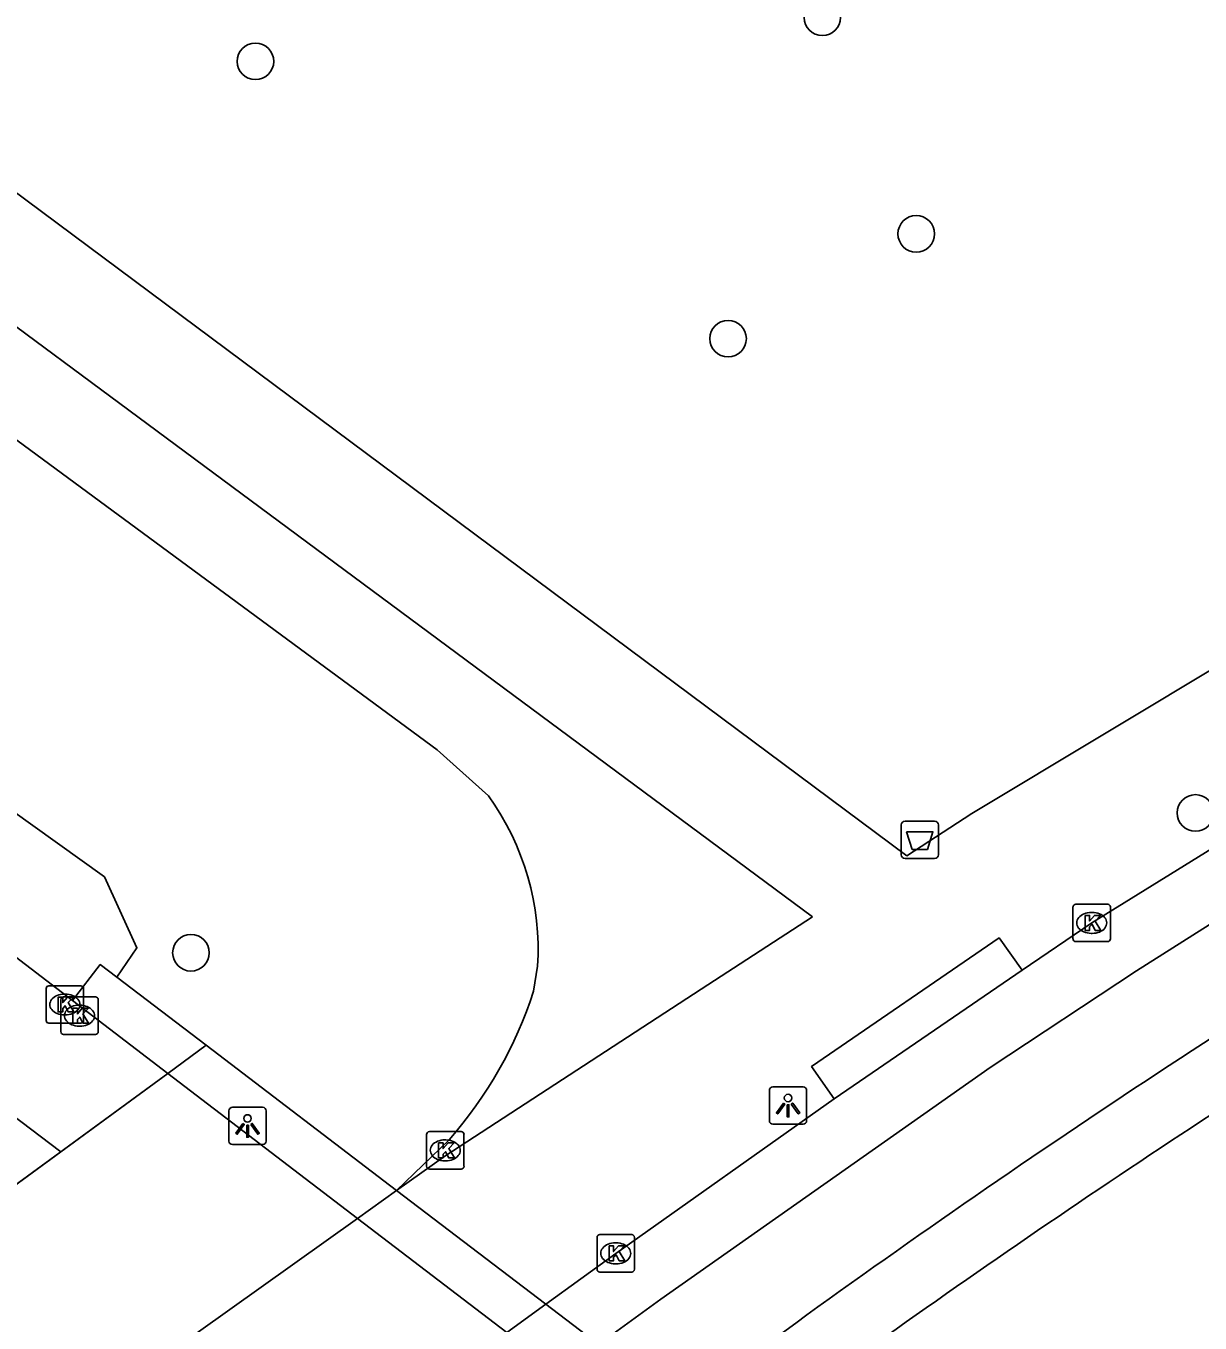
# Model space of a CAD drawing. Extents: x 158352 to 159489, y 383828 to 384597.
# Drawn here: x 158579.96 to 158611.34, y 384071.75 to 384106.43 of the extents above; entities that cross this region are included whole.
import ezdxf

# ---------------------------------------------------------------- set-up
doc = ezdxf.new("R2010")
doc.units = 0
for name, color, linetype in [('IMGEO_Afvalbak', 7, 'Continuous'), ('IMGEO_Berm_groen', 7, 'Continuous'), ('IMGEO_Boom', 7, 'Continuous'), ('IMGEO_Dek', 7, 'Continuous'), ('IMGEO_Gemengd_bos', 7, 'Continuous'), ('IMGEO_Groenvoorziening', 7, 'Continuous'), ('IMGEO_Kolk', 7, 'Continuous'), ('IMGEO_Lichtpunt', 7, 'Continuous'), ('IMGEO_Loofbos', 7, 'Continuous'), ('IMGEO_Muur', 7, 'Continuous'), ('IMGEO_Rijbaan_lokaal_gesloten', 7, 'Continuous'), ('IMGEO_Rijbaan_regionaal_gesloten', 7, 'Continuous'), ('IMGEO_Voetpad_open', 7, 'Continuous')]:
    doc.layers.add(name, color=color, linetype=linetype)

msp = doc.modelspace()

# ---------------------------------------------------------------- linework, layer by layer
at = {"layer": 'IMGEO_Afvalbak'}
for p, q in [((158603.358, 384084.27), (158603.358, 384085.07)), ((158603.358, 384085.07), (158603.358, 384084.27)), ((158603.458, 384085.17), (158604.248, 384085.17)), ((158604.248, 384085.17), (158603.458, 384085.17)), ((158604.348, 384085.07), (158604.348, 384084.27)), ((158604.348, 384084.27), (158604.348, 384085.07)), ((158604.248, 384084.17), (158603.458, 384084.17)), ((158603.458, 384084.17), (158604.248, 384084.17))]:
    msp.add_line(p, q, dxfattribs=at)
msp.add_lwpolyline([(158603.501, 384084.884), (158604.205, 384084.884), (158604.056, 384084.414), (158603.65, 384084.414), (158603.501, 384084.884)], dxfattribs=at)
for centre, start, end in [((158603.458, 384085.07), 90, 180), ((158603.458, 384085.07), 90, 180), ((158604.248, 384085.07), 0, 90), ((158604.248, 384085.07), 360, 90), ((158603.458, 384084.27), 180, 270), ((158603.458, 384084.27), 180, 270), ((158604.248, 384084.27), 270, 0), ((158604.248, 384084.27), 270, 0)]:
    msp.add_arc(centre, 0.1, start, end, dxfattribs=at)
at = {"layer": 'IMGEO_Berm_groen'}
msp.add_lwpolyline([(158582.389, 384080.998), (158582.93, 384081.784), (158582.058, 384083.676), (158569.551, 384092.634), (158516.448, 384133.536), (158493.656, 384149.126), (158472.149, 384164), (158386.675, 384225.586)], dxfattribs=at)
at = {"layer": 'IMGEO_Boom'}
for centre in [(158601.248, 384106.658), (158586.096, 384105.481), (158603.756, 384100.87), (158598.728, 384098.068), (158611.22, 384085.388), (158584.372, 384081.65)]:
    msp.add_circle(centre, 0.489, dxfattribs=at)
at = {"layer": 'IMGEO_Dek'}
msp.add_lwpolyline([(158597.855, 384049.125), (158599.607, 384050.406), (158601.783, 384051.997), (158610.237, 384058.176), (158611.3, 384058.953), (158606.221, 384062.826), (158604.116, 384064.431), (158598.845, 384068.45), (158597.461, 384069.506), (158593.855, 384072.255), (158589.868, 384075.295), (158584.779, 384079.176), (158583.753, 384078.425), (158575.283, 384072.224), (158573.109, 384070.633), (158571.232, 384069.26), (158583.349, 384060.096)], close=True, dxfattribs=at)
at = {"layer": 'IMGEO_Gemengd_bos'}
for points in [[(158383.313, 384238.719), (158386.656, 384237.654), (158444.59, 384195.575), (158469.115, 384176.319), (158500, 384154.097), (158590.955, 384087.078), (158592.322, 384085.844)], [(158600.986, 384082.612), (158514.879, 384146.447), (158500, 384157.67), (158490.134, 384165.112)], [(158593.637, 384081.289), (158593.532, 384080.62)], [(158591.273, 384076.65), (158589.868, 384075.295)]]:
    msp.add_lwpolyline(points, dxfattribs=at)
for centre, radius, start, end in [((158586.637, 384081.735), 7.014, 356.3509, 35.8553), ((158582.637, 384084.192), 11.465, 318.8692, 341.8495)]:
    msp.add_arc(centre, radius, start, end, dxfattribs=at)
at = {"layer": 'IMGEO_Groenvoorziening'}
msp.add_lwpolyline([(158589.868, 384075.295), (158584.779, 384079.176)], dxfattribs=at)
at = {"layer": 'IMGEO_Kolk'}
for p, q in [((158607.947, 384082.022), (158607.947, 384082.874)), ((158608.022, 384082.948), (158608.874, 384082.948)), ((158608.948, 384082.874), (158608.948, 384082.022)), ((158608.435, 384082.728), (158608.46, 384082.728)), ((158608.458, 384082.168), (158608.433, 384082.168)), ((158608.874, 384081.948), (158608.022, 384081.948)), ((158580.576, 384080.767), (158581.428, 384080.767)), ((158580.501, 384079.841), (158580.501, 384080.693)), ((158580.968, 384080.468), (158581.82, 384080.468)), ((158580.989, 384080.547), (158581.014, 384080.547)), ((158581.502, 384080.693), (158581.502, 384079.841)), ((158580.893, 384079.542), (158580.893, 384080.394)), ((158581.381, 384080.248), (158581.406, 384080.248)), ((158581.894, 384080.394), (158581.894, 384079.542)), ((158581.428, 384079.767), (158580.576, 384079.767)), ((158581.012, 384079.987), (158580.987, 384079.987)), ((158581.82, 384079.468), (158580.968, 384079.468)), ((158581.404, 384079.688), (158581.379, 384079.688)), ((158590.669, 384075.941), (158590.669, 384076.793)), ((158590.744, 384076.867), (158591.596, 384076.867)), ((158591.157, 384076.647), (158591.182, 384076.647)), ((158591.67, 384076.793), (158591.67, 384075.941)), ((158591.18, 384076.087), (158591.155, 384076.087)), ((158591.596, 384075.867), (158590.744, 384075.867)), ((158595.225, 384073.188), (158595.225, 384074.04)), ((158595.3, 384074.114), (158596.152, 384074.114)), ((158595.713, 384073.894), (158595.738, 384073.894)), ((158596.226, 384074.04), (158596.226, 384073.188)), ((158595.736, 384073.334), (158595.711, 384073.334)), ((158596.152, 384073.114), (158595.3, 384073.114))]:
    msp.add_line(p, q, dxfattribs=at)
for points in [[(158607.947, 384082.022), (158607.947, 384082.874)], [(158608.022, 384082.948), (158608.874, 384082.948)], [(158608.948, 384082.874), (158608.948, 384082.022)], [(158608.268, 384082.648), (158608.391, 384082.648), (158608.391, 384082.497), (158608.521, 384082.648), (158608.685, 384082.648), (158608.539, 384082.497), (158608.692, 384082.248), (158608.54, 384082.248), (158608.455, 384082.412), (158608.391, 384082.345), (158608.391, 384082.248), (158608.268, 384082.248), (158608.268, 384082.648)], [(158608.874, 384081.948), (158608.022, 384081.948)], [(158580.576, 384080.767), (158581.428, 384080.767)], [(158580.501, 384079.841), (158580.501, 384080.693)], [(158580.822, 384080.467), (158580.945, 384080.467), (158580.945, 384080.316), (158581.075, 384080.467), (158581.239, 384080.467), (158581.093, 384080.316), (158581.246, 384080.067), (158581.094, 384080.067), (158581.009, 384080.231), (158580.945, 384080.164), (158580.945, 384080.067), (158580.822, 384080.067), (158580.822, 384080.467)], [(158580.968, 384080.468), (158581.82, 384080.468)], [(158581.502, 384080.693), (158581.502, 384079.841)], [(158580.893, 384079.542), (158580.893, 384080.394)], [(158581.214, 384080.168), (158581.337, 384080.168), (158581.337, 384080.017), (158581.467, 384080.168), (158581.631, 384080.168), (158581.485, 384080.017), (158581.638, 384079.768), (158581.486, 384079.768), (158581.401, 384079.932), (158581.337, 384079.865), (158581.337, 384079.768), (158581.214, 384079.768), (158581.214, 384080.168)], [(158581.894, 384080.394), (158581.894, 384079.542)], [(158581.428, 384079.767), (158580.576, 384079.767)], [(158581.82, 384079.468), (158580.968, 384079.468)], [(158590.669, 384075.941), (158590.669, 384076.793)], [(158590.744, 384076.867), (158591.596, 384076.867)], [(158591.67, 384076.793), (158591.67, 384075.941)], [(158590.99, 384076.567), (158591.113, 384076.567), (158591.113, 384076.416), (158591.243, 384076.567), (158591.407, 384076.567), (158591.261, 384076.416), (158591.414, 384076.167), (158591.262, 384076.167), (158591.177, 384076.331), (158591.113, 384076.264), (158591.113, 384076.167), (158590.99, 384076.167), (158590.99, 384076.567)], [(158591.596, 384075.867), (158590.744, 384075.867)], [(158595.225, 384073.188), (158595.225, 384074.04)], [(158595.3, 384074.114), (158596.152, 384074.114)], [(158595.546, 384073.814), (158595.669, 384073.814), (158595.669, 384073.663), (158595.799, 384073.814), (158595.963, 384073.814), (158595.817, 384073.663), (158595.97, 384073.414), (158595.818, 384073.414), (158595.733, 384073.578), (158595.669, 384073.511), (158595.669, 384073.414), (158595.546, 384073.414), (158595.546, 384073.814)], [(158596.226, 384074.04), (158596.226, 384073.188)], [(158596.152, 384073.114), (158595.3, 384073.114)]]:
    msp.add_lwpolyline(points, dxfattribs=at)
for centre, start, end in [((158608.024, 384082.872), 91.552, 178.448), ((158608.024, 384082.872), 91.552, 178.448), ((158608.872, 384082.872), 1.552, 88.448), ((158608.872, 384082.872), 1.552, 88.448), ((158608.024, 384082.024), 181.552, 268.448), ((158608.024, 384082.024), 181.552, 268.448), ((158608.872, 384082.024), 271.552, 358.448), ((158608.872, 384082.024), 271.552, 358.448), ((158580.578, 384080.691), 91.552, 178.448), ((158580.578, 384080.691), 91.552, 178.448), ((158581.426, 384080.691), 1.552, 88.448), ((158581.426, 384080.691), 1.552, 88.448), ((158580.97, 384080.392), 91.552, 178.448), ((158580.97, 384080.392), 91.552, 178.448), ((158581.818, 384080.392), 1.552, 88.448), ((158581.818, 384080.392), 1.552, 88.448), ((158580.578, 384079.843), 181.552, 268.448), ((158580.578, 384079.843), 181.552, 268.448), ((158581.426, 384079.843), 271.552, 358.448), ((158581.426, 384079.843), 271.552, 358.448), ((158580.97, 384079.544), 181.552, 268.448), ((158580.97, 384079.544), 181.552, 268.448), ((158581.818, 384079.544), 271.552, 358.448), ((158581.818, 384079.544), 271.552, 358.448), ((158590.746, 384076.791), 91.552, 178.448), ((158590.746, 384076.791), 91.552, 178.448), ((158591.594, 384076.791), 1.552, 88.448), ((158591.594, 384076.791), 1.552, 88.448), ((158590.746, 384075.943), 181.552, 268.448), ((158590.746, 384075.943), 181.552, 268.448), ((158591.594, 384075.943), 271.552, 358.448), ((158591.594, 384075.943), 271.552, 358.448), ((158595.302, 384074.038), 91.552, 178.448), ((158595.302, 384074.038), 91.552, 178.448), ((158596.15, 384074.038), 1.552, 88.448), ((158596.15, 384074.038), 1.552, 88.448), ((158595.302, 384073.19), 181.552, 268.448), ((158595.302, 384073.19), 181.552, 268.448), ((158596.15, 384073.19), 271.552, 358.448), ((158596.15, 384073.19), 271.552, 358.448)]:
    msp.add_arc(centre, 0.0765, start, end, dxfattribs=at)
for centre, major_axis, ratio, start_param, end_param in [((158608.434, 384082.448), (-0.387, 0.002), 0.722429, 4.712389, 7.853982), ((158608.459, 384082.448), (-0.39, 0.002), 0.717154, 1.570796, 4.712389), ((158580.988, 384080.267), (-0.387, 0.002), 0.722429, 4.712389, 7.853982), ((158581.013, 384080.267), (-0.39, 0.002), 0.717154, 1.570796, 4.712389), ((158581.38, 384079.968), (-0.387, 0.002), 0.722429, 4.712389, 7.853982), ((158581.405, 384079.968), (-0.39, 0.002), 0.717154, 1.570796, 4.712389), ((158591.156, 384076.367), (-0.387, 0.002), 0.722429, 4.712389, 7.853982), ((158591.181, 384076.367), (-0.39, 0.002), 0.717154, 1.570796, 4.712389), ((158595.712, 384073.614), (-0.387, 0.002), 0.722429, 4.712389, 7.853982), ((158595.737, 384073.614), (-0.39, 0.002), 0.717154, 1.570796, 4.712389)]:
    msp.add_ellipse(centre, major_axis=major_axis, ratio=ratio, start_param=start_param, end_param=end_param, dxfattribs=at)
at = {"layer": 'IMGEO_Lichtpunt'}
for p, q in [((158600.734, 384078.064), (158599.926, 384078.064)), ((158600.734, 384078.064), (158599.926, 384078.064)), ((158599.832, 384077.969), (158599.832, 384077.162)), ((158599.832, 384077.969), (158599.832, 384077.162)), ((158600.828, 384077.162), (158600.828, 384077.969)), ((158600.828, 384077.162), (158600.828, 384077.969)), ((158585.386, 384077.423), (158585.386, 384076.616)), ((158585.386, 384077.423), (158585.386, 384076.616)), ((158586.288, 384077.518), (158585.48, 384077.518)), ((158586.288, 384077.518), (158585.48, 384077.518)), ((158586.382, 384076.616), (158586.382, 384077.423)), ((158586.382, 384076.616), (158586.382, 384077.423)), ((158599.926, 384077.068), (158600.734, 384077.068)), ((158599.926, 384077.068), (158600.734, 384077.068)), ((158585.48, 384076.522), (158586.288, 384076.522)), ((158585.48, 384076.522), (158586.288, 384076.522))]:
    msp.add_line(p, q, dxfattribs=at)
for points in [[(158600.206, 384077.633), (158600.245, 384077.605), (158600.057, 384077.343), (158600.019, 384077.37), (158600.206, 384077.633)], [(158600.418, 384077.605), (158600.456, 384077.632), (158600.643, 384077.37), (158600.604, 384077.342), (158600.418, 384077.605)], [(158600.308, 384077.585), (158600.355, 384077.585), (158600.355, 384077.263), (158600.308, 384077.263), (158600.308, 384077.585)], [(158585.76, 384077.087), (158585.799, 384077.059), (158585.611, 384076.797), (158585.573, 384076.824), (158585.76, 384077.087)], [(158585.862, 384077.039), (158585.909, 384077.039), (158585.909, 384076.717), (158585.862, 384076.717), (158585.862, 384077.039)], [(158585.972, 384077.059), (158586.01, 384077.086), (158586.197, 384076.824), (158586.158, 384076.796), (158585.972, 384077.059)]]:
    msp.add_lwpolyline(points, dxfattribs=at)
for centre in [(158600.331, 384077.767), (158585.885, 384077.221)]:
    msp.add_circle(centre, 0.0994, dxfattribs=at)
for centre, start, end in [((158599.926, 384077.969), 90, 180), ((158599.926, 384077.969), 90, 180), ((158600.734, 384077.969), 0, 90), ((158600.734, 384077.969), 0, 90), ((158585.48, 384077.423), 90, 180), ((158585.48, 384077.423), 90, 180), ((158586.288, 384077.423), 0, 90), ((158586.288, 384077.423), 0, 90), ((158599.926, 384077.162), 180, 270), ((158599.926, 384077.162), 180, 270), ((158600.734, 384077.162), 270, 0), ((158600.734, 384077.162), 270, 360), ((158585.48, 384076.616), 180, 270), ((158585.48, 384076.616), 180, 270), ((158586.288, 384076.616), 270, 0), ((158586.288, 384076.616), 270, 360)]:
    msp.add_arc(centre, 0.0946, start, end, dxfattribs=at)
at = {"layer": 'IMGEO_Loofbos'}
msp.add_lwpolyline([(158454.269, 384210.225), (158481.442, 384177.38), (158485.999, 384172.14), (158491.175, 384167.767), (158500, 384160.894), (158541.163, 384130.381), (158548.168, 384125.454), (158603.502, 384084.245)], dxfattribs=at)
at = {"layer": 'IMGEO_Muur'}
for points in [[(158581.206, 384080.372), (158581.949, 384081.333), (158582.389, 384080.998)], [(158582.389, 384080.998), (158584.779, 384079.176)], [(158583.753, 384078.425), (158581.206, 384080.372)], [(158584.779, 384079.176), (158583.753, 384078.425)], [(158610.237, 384058.176), (158611.3, 384058.953), (158606.221, 384062.826), (158604.116, 384064.431), (158598.845, 384068.45), (158597.461, 384069.506), (158593.855, 384072.255), (158589.868, 384075.295), (158584.779, 384079.176), (158583.753, 384078.425)], [(158610.237, 384058.176), (158605.154, 384062.062), (158601.622, 384064.762), (158597.794, 384067.689), (158596.415, 384068.743), (158594.221, 384070.421), (158592.812, 384071.498), (158588.822, 384074.549), (158583.753, 384078.425)]]:
    msp.add_lwpolyline(points, dxfattribs=at)
at = {"layer": 'IMGEO_Rijbaan_lokaal_gesloten'}
for points in [[(158606.589, 384081.187), (158608.448, 384082.448), (158616.066, 384087.166), (158625.266, 384092.725)], [(158581.71, 384061.336), (158583.544, 384062.667), (158585.751, 384064.27), (158594.221, 384070.421), (158595.266, 384071.179), (158596.933, 384072.39), (158605.734, 384078.582), (158609.643, 384081.166), (158616.538, 384085.531), (158626.131, 384091.291)], [(158606.589, 384081.187), (158601.568, 384077.741)], [(158580.294, 384062.406), (158582.135, 384063.743), (158584.339, 384065.343), (158592.812, 384071.498), (158593.855, 384072.255), (158595.726, 384073.614), (158601.568, 384077.741)], [(158600.535, 384071.75), (158597.461, 384069.506), (158596.415, 384068.743), (158587.974, 384062.581), (158585.767, 384060.97), (158583.949, 384059.643)]]:
    msp.add_lwpolyline(points, dxfattribs=at)
for centre, radius, start, end in [((158752.949, 383861.412), 259.754, 120.74134, 125.92754), ((158760.157, 383850.21), 271.363, 120.95446, 125.40256)]:
    msp.add_arc(centre, radius, start, end, dxfattribs=at)
at = {"layer": 'IMGEO_Rijbaan_regionaal_gesloten'}
for points in [[(158467.25, 384161.297), (158485.07, 384147.727), (158508.913, 384130.377), (158559.568, 384092.502), (158580.891, 384076.33)], [(158577.996, 384082.826), (158581.206, 384080.372)], [(158583.753, 384078.425), (158575.283, 384072.224)], [(158583.753, 384078.425), (158580.891, 384076.33)], [(158580.891, 384076.33), (158578.22, 384074.375)]]:
    msp.add_lwpolyline(points, dxfattribs=at)
at = {"layer": 'IMGEO_Voetpad_open'}
for points in [[(158631.113, 384100.657), (158615.79, 384091.707), (158605.241, 384085.373), (158603.502, 384084.245)], [(158600.986, 384082.612), (158598.006, 384080.678), (158591.156, 384076.214), (158589.868, 384075.295)], [(158601.568, 384077.741), (158600.958, 384078.607), (158605.97, 384082.048), (158606.589, 384081.187)], [(158589.868, 384075.295), (158588.822, 384074.549), (158580.261, 384068.442), (158578.047, 384066.863), (158576.171, 384065.525)]]:
    msp.add_lwpolyline(points, dxfattribs=at)

doc.saveas('drawing.dxf')
